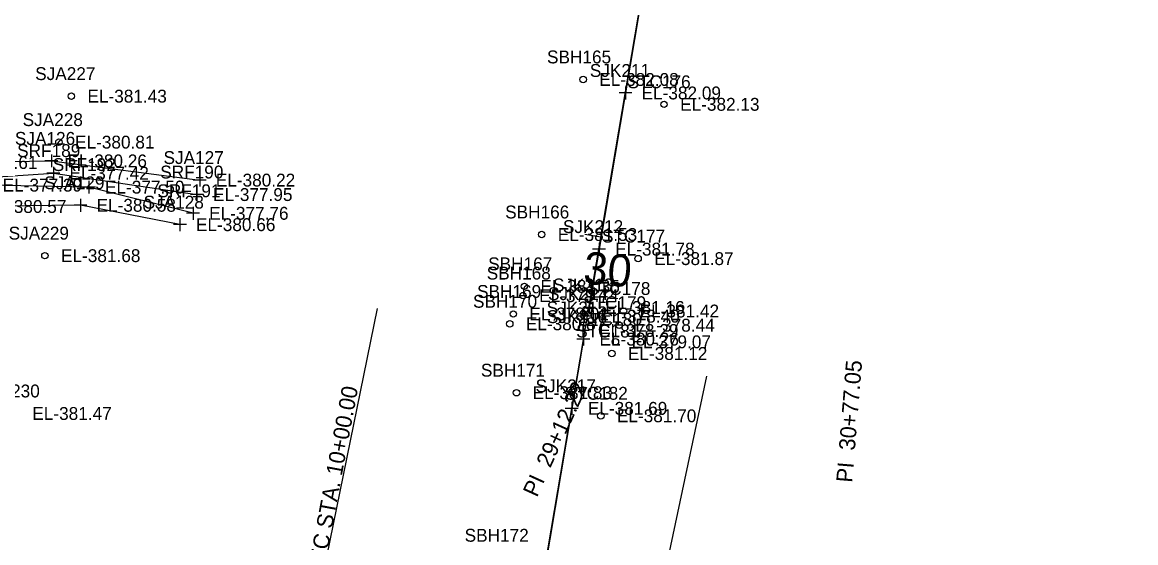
# Model space of a CAD drawing. Extents: x 1189978 to 1314812, y 571533 to 629339.
# Drawn here: x 1217758.6 to 1218104.7, y 621798.7 to 621960.6 of the extents above; entities that cross this region are included whole.
import ezdxf

# ---------------------------------------------------------------- set-up
doc = ezdxf.new("R2010")
doc.units = 0
for name, color, linetype in [('SURVEY - DRAINAGE - Bridge Hydraulic Data - Points - Elevations', 7, 'Continuous'), ('SURVEY - DRAINAGE - Bridge Hydraulic Data - Points - Numbers', 7, 'Continuous'), ('SURVEY - DRAINAGE - Bridge Hydraulic Data with Text', 7, 'Continuous'), ('SURVEY - DTM - Breaklines', 7, 'Continuous'), ('SURVEY - DTM - Breaklines - Points - Elevations', 7, 'Continuous'), ('SURVEY - DTM - Breaklines - Points - Locators', 7, 'Continuous'), ('SURVEY - DTM - Breaklines - Points - Numbers', 7, 'Continuous'), ('SURVEY - DTM - Spot Points - Elevations', 7, 'Continuous'), ('SURVEY - DTM - Spot Points - Locators', 7, 'Continuous'), ('SURVEY - DTM - Spot Points - Point Numbers', 7, 'Continuous')]:
    doc.layers.add(name, color=color, linetype=linetype)

msp = doc.modelspace()

# ---------------------------------------------------------------- linework, layer by layer
at = {"layer": 'SURVEY - DRAINAGE - Bridge Hydraulic Data with Text'}
for p, q in [((1217654.48, 620217.59), (1218104.66, 622874.85)), ((1217654.48, 620217.59), (1218104.66, 622874.85)), ((1217654.48, 620217.59), (1218104.66, 622874.85)), ((1217938.44, 621893.7), (1217933.51, 621894.54)), ((1217971.23, 621850.47), (1217945.42, 621728.84)), ((1217929.4, 621842.5), (1217929.4, 621838.5)), ((1217931.4, 621840.5), (1217927.4, 621840.5))]:
    msp.add_line(p, q, dxfattribs=at)
msp.add_lwpolyline([(1217893.43, 621698.23), (1217843.74, 621747.6), (1217869.03, 621871.58)], dxfattribs=at)
at = {"layer": 'SURVEY - DTM - Breaklines'}
for p, q in [((1217946.09, 621940.59), (1217946.09, 621936.59)), ((1217948.09, 621938.59), (1217944.09, 621938.59)), ((1217937.89, 621892.02), (1217937.89, 621888.02)), ((1217939.89, 621890.02), (1217935.89, 621890.02)), ((1217934.79, 621873.87), (1217934.79, 621869.87)), ((1217936.79, 621871.87), (1217932.79, 621871.87)), ((1217933.25, 621871.16), (1217933.25, 621867.16)), ((1217935.25, 621869.16), (1217931.25, 621869.16)), ((1217932.85, 621866.71), (1217932.85, 621862.71)), ((1217934.85, 621864.71), (1217930.85, 621864.71)), ((1217933.01, 621864.02), (1217933.01, 621860.02)), ((1217935.01, 621862.02), (1217931.01, 621862.02))]:
    msp.add_line(p, q, dxfattribs=at)
for points in [[(1218021.58, 622384.02), (1218013.16, 622333.72), (1218004.81, 622285.15), (1217996.02, 622236.59), (1217988, 622186.23), (1217979.41, 622135.51), (1217975.51, 622109.95), (1217972.39, 622098.9), (1217972.11, 622096.12), (1217969.75, 622083.22), (1217969.41, 622080.7), (1217969.61, 622078.68), (1217962.92, 622038.16), (1217954.49, 621988.51), (1217946.09, 621938.59), (1217937.89, 621890.02), (1217934.79, 621871.87), (1217933.25, 621869.16), (1217932.85, 621864.71), (1217933.01, 621862.02), (1217929.4, 621840.5), (1217920.86, 621789.37), (1217912.92, 621742.33), (1217904.38, 621692.99)], [(1217697.47, 622046.01), (1217672.43, 622047.59), (1217663.85, 621992.57), (1217657.77, 621948.36), (1217649.39, 621917), (1217667.32, 621906.97), (1217691.53, 621893.28), (1217727.19, 621910.94), (1217768.29, 621913.65), (1217812.92, 621906.99)], [(1217688.16, 622042.74), (1217674.29, 622044.09), (1217668.19, 621992.33), (1217663.38, 621946.61), (1217653.5, 621919.01), (1217672.39, 621908.83), (1217708.13, 621910.46), (1217733.66, 621916.96), (1217767.69, 621917.46), (1217813.77, 621911.49)], [(1217811.7, 621901.16), (1217779.34, 621909.31), (1217747.54, 621909.93), (1217718.08, 621904.38), (1217691.05, 621888.56), (1217650.79, 621905.84), (1217638.96, 621823.55), (1217629.18, 621784.22), (1217617.29, 621724.56)], [(1217807.62, 621897.63), (1217776.71, 621903.65), (1217742.67, 621903.28), (1217721.64, 621897.05), (1217687.78, 621885.5), (1217653.18, 621902.59), (1217653.49, 621865.3), (1217645.85, 621819.19), (1217636.03, 621782.93), (1217634.51, 621740.79)]]:
    msp.add_lwpolyline(points, dxfattribs=at)
at = {"layer": 'SURVEY - DTM - Breaklines - Points - Locators'}
for p, q in [((1217767.69, 621919.46), (1217767.69, 621915.46)), ((1217769.69, 621917.46), (1217765.69, 621917.46)), ((1217768.29, 621915.65), (1217768.29, 621911.65)), ((1217770.29, 621913.65), (1217766.29, 621913.65)), ((1217779.34, 621911.31), (1217779.34, 621907.31)), ((1217815.77, 621911.49), (1217811.77, 621911.49)), ((1217813.77, 621913.49), (1217813.77, 621909.49)), ((1217781.34, 621909.31), (1217777.34, 621909.31)), ((1217812.92, 621908.99), (1217812.92, 621904.99)), ((1217776.71, 621905.65), (1217776.71, 621901.65)), ((1217814.92, 621906.99), (1217810.92, 621906.99)), ((1217778.71, 621903.65), (1217774.71, 621903.65)), ((1217813.7, 621901.16), (1217809.7, 621901.16)), ((1217811.7, 621903.16), (1217811.7, 621899.16)), ((1217809.62, 621897.63), (1217805.62, 621897.63)), ((1217807.62, 621899.63), (1217807.62, 621895.63))]:
    msp.add_line(p, q, dxfattribs=at)
at = {"layer": 'SURVEY - DTM - Spot Points - Locators'}
for centre in [(1217932.95, 621942.79), (1217773.88, 621937.6), (1217958.07, 621935.06), (1217770.03, 621923.3), (1217920.05, 621894.56), (1217765.67, 621887.99), (1217950.01, 621887.07), (1217914.25, 621875.56), (1217914.66, 621878.45), (1217911.23, 621869.85), (1217945.49, 621870.77), (1217910.12, 621866.79), (1217944.15, 621866.35), (1217942.97, 621861.19), (1217941.85, 621857.55), (1217912.24, 621845.36), (1217938.43, 621838.18)]:
    msp.add_circle(centre, 1, dxfattribs=at)

# ---------------------------------------------------------------- texts
at = {"layer": 'SURVEY - DRAINAGE - Bridge Hydraulic Data - Points - Elevations'}
for s, p in [('EL-382.09', (1217951.09, 621936.59)), ('EL-381.78', (1217942.89, 621888.02)), ('EL-381.16', (1217939.79, 621869.87)), ('EL-378.40', (1217938.25, 621867.16)), ('EL-378.29', (1217937.85, 621862.71)), ('EL-380.26', (1217938.01, 621860.02)), ('EL-381.69', (1217934.4, 621838.5))]:
    msp.add_text(s, height=4, dxfattribs=at).set_placement(p)
at = {"layer": 'SURVEY - DRAINAGE - Bridge Hydraulic Data - Points - Numbers'}
for s, p in [('SJK211', (1217935.01, 621943.59)), ('SJK212', (1217926.65, 621895.02)), ('SJK213', (1217923.56, 621876.87)), ('SJK214', (1217922.01, 621874.16)), ('SJK215', (1217921.61, 621869.71)), ('SJK216', (1217921.66, 621867.02)), ('SJK217', (1217918.16, 621845.5))]:
    msp.add_text(s, height=4, dxfattribs=at).set_placement(p)
at = {"layer": 'SURVEY - DRAINAGE - Bridge Hydraulic Data with Text'}
for s, height, rotation, p in [('30', 10, 355.3183, (1217932.77, 621879.33)), ('PI  30+77.05', 5, 85.3183, (1218016.55, 621817.29)), ('PI  29+12.22', 5, 65.5353, (1217918.56, 621812.62)), ('UPSTREAMXSEC STA. 10+00.00', 5, 79.456, (1217844.38, 621746.62))]:
    msp.add_text(s, height=height, rotation=rotation, dxfattribs=at).set_placement(p)
at = {"layer": 'SURVEY - DTM - Breaklines - Points - Elevations'}
for s, p in [('EL-380.61', (1217738.66, 621914.96)), ('EL-380.26', (1217772.69, 621915.46)), ('EL-377.42', (1217773.29, 621911.65)), ('EL-377.39', (1217752.54, 621907.93)), ('EL-377.50', (1217784.34, 621907.31)), ('EL-380.22', (1217818.77, 621909.49)), ('EL-377.95', (1217817.92, 621904.99)), ('EL-380.57', (1217747.67, 621901.28)), ('EL-380.58', (1217781.71, 621901.65)), ('EL-377.76', (1217816.7, 621899.16)), ('EL-380.66', (1217812.62, 621895.63))]:
    msp.add_text(s, height=4, dxfattribs=at).set_placement(p)
at = {"layer": 'SURVEY - DTM - Breaklines - Points - Numbers'}
for s, p in [('SJA126', (1217756.34, 621922.46)), ('SRF189', (1217757.04, 621918.65)), ('SRF192', (1217768.1, 621914.31)), ('SJA127', (1217802.53, 621916.49)), ('SRF190', (1217801.51, 621911.99)), ('SJA129', (1217765.45, 621908.65)), ('SRF191', (1217800.62, 621906.16)), ('SJA128', (1217796.34, 621902.63))]:
    msp.add_text(s, height=4, dxfattribs=at).set_placement(p)
at = {"layer": 'SURVEY - DTM - Spot Points - Elevations'}
for s, p in [('EL-382.08', (1217937.95, 621940.79)), ('EL-381.43', (1217778.88, 621935.6)), ('EL-382.13', (1217963.07, 621933.06)), ('EL-380.81', (1217775.03, 621921.3)), ('EL-381.53', (1217925.05, 621892.56)), ('EL-381.68', (1217770.67, 621885.99)), ('EL-381.87', (1217955.01, 621885.07)), ('EL-381.35', (1217919.66, 621876.45)), ('EL-379.74', (1217919.25, 621873.56)), ('EL-378.01', (1217916.23, 621867.85)), ('EL-381.42', (1217950.49, 621868.77)), ('EL-380.87', (1217915.12, 621864.79)), ('EL-378.44', (1217949.15, 621864.35)), ('EL-379.07', (1217947.97, 621859.19)), ('EL-381.12', (1217946.85, 621855.55)), ('EL-381.83', (1217917.24, 621843.36)), ('EL-381.47', (1217761.75, 621836.9)), ('EL-381.70', (1217943.43, 621836.18))]:
    msp.add_text(s, height=4, dxfattribs=at).set_placement(p)
at = {"layer": 'SURVEY - DTM - Spot Points - Point Numbers'}
for s, p in [('SBH165', (1217921.71, 621947.79)), ('SJA227', (1217762.64, 621942.6)), ('STC176', (1217946.72, 621940.06)), ('SJA228', (1217758.74, 621928.3)), ('SBH166', (1217908.7, 621899.56)), ('SJA229', (1217754.41, 621892.99)), ('STC177', (1217938.77, 621892.07)), ('SBH167', (1217903.42, 621883.45)), ('SBH168', (1217902.97, 621880.56)), ('STC178', (1217934.21, 621875.77)), ('SBH169', (1217899.98, 621874.85)), ('SBH170', (1217898.71, 621871.79)), ('STC179', (1217932.9, 621871.35)), ('STC180', (1217931.56, 621866.19)), ('STC181', (1217930.77, 621862.55)), ('SBH171', (1217901.16, 621850.36)), ('SJA230', (1217745.34, 621843.9)), ('STC182', (1217927.19, 621843.18)), ('SBH172', (1217896.11, 621799.02))]:
    msp.add_text(s, height=4, dxfattribs=at).set_placement(p)

doc.saveas('drawing.dxf')
